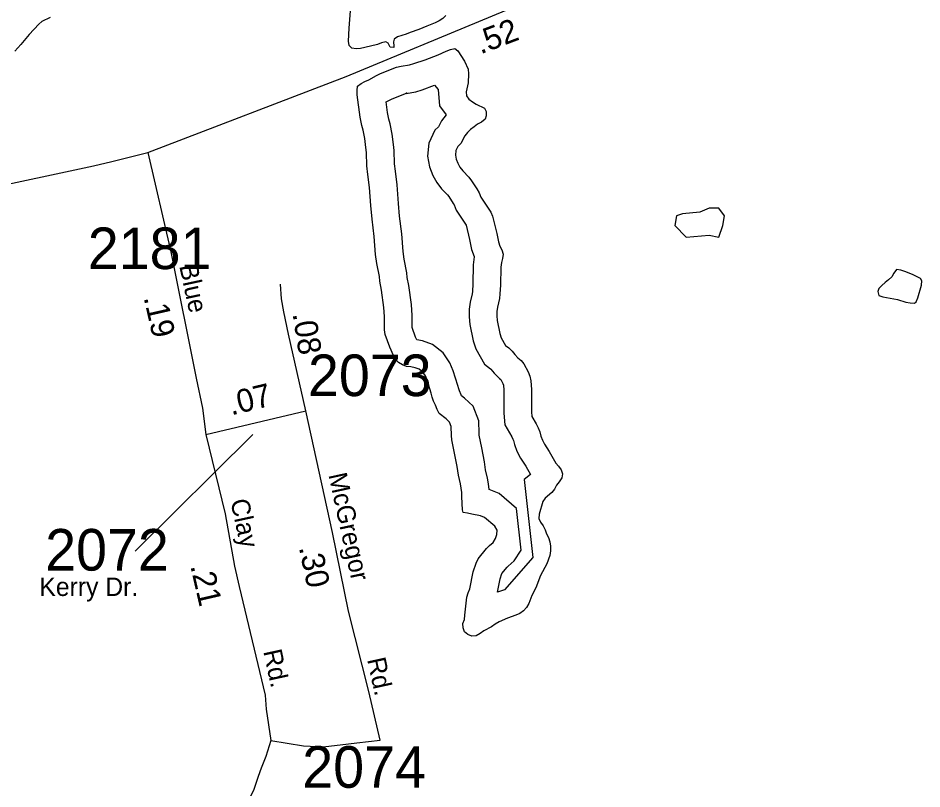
# Model space of a CAD drawing. Extents: x 1945482 to 2853149, y 66427 to 1015778.
# Drawn here: x 2341328 to 2344538, y 220197 to 222934 of the extents above; entities that cross this region are included whole.
import ezdxf

# ---------------------------------------------------------------- set-up
doc = ezdxf.new("R2010")
doc.units = 0
for name, color, linetype in [('Old_Level_11', 7, 'Continuous'), ('Old_Level_17', 7, 'Continuous'), ('Old_Level_32', 7, 'Continuous'), ('Old_Level_60', 7, 'Continuous'), ('Old_Level_8', 7, 'Continuous')]:
    doc.layers.add(name, color=color, linetype=linetype)

msp = doc.modelspace()

# ---------------------------------------------------------------- linework, layer by layer
at = {"layer": 'Old_Level_11'}
msp.add_lwpolyline([(2341743.1, 221041.1), (2342161.8, 221455.8)], dxfattribs=at)
at = {"layer": 'Old_Level_32'}
msp.add_line((2341994.5, 221455.7), (2342349.1, 221540.2), dxfattribs=at)
for points in [[(2341788, 222457.5), (2342492.5, 222727.1), (2343533, 223159.2), (2344322.6, 223454.1)], [(2338167.1, 221653), (2338472.6, 221726.3), (2338584, 221745.7), (2338886.8, 221823.3), (2339141.2, 221876.6), (2339301.1, 221900.8), (2339446.7, 221933.2), (2339703.7, 221991.1), (2340677.5, 222214.4), (2341190.1, 222323.8), (2341595.1, 222409.7), (2341660.9, 222424.7), (2341788, 222457.5)], [(2341788, 222457.5), (2341870.1, 222104.4), (2341959.7, 221656.1), (2341983, 221549.8), (2341994.5, 221455.7)], [(2342349.1, 221540.2), (2342288.3, 221812.2), (2342271.7, 221891.9), (2342262.8, 221937.3), (2342259.4, 221990.1)], [(2342613.5, 220370.3), (2342573.7, 220543), (2342500.7, 220828.6), (2342444.3, 221107.5), (2342349.1, 221540.2)], [(2341994.5, 221455.7), (2342062.6, 221174.6), (2342095.8, 220988.6), (2342112.4, 220915.6), (2342205.3, 220530.4), (2342208.6, 220480.6), (2342225.5, 220369.5)], [(2342225.5, 220369.5), (2342207.4, 220312.8), (2342190.7, 220270.7), (2342180.1, 220241.5), (2342164.7, 220195.2), (2342101.1, 220064.1), (2341993, 219838.1), (2341923.1, 219708.9), (2341761, 219368.1), (2341587, 219023.1), (2341494.4, 218831.3), (2341365.3, 218543.1)], [(2342225.5, 220369.5), (2342341.4, 220350.4), (2342411.1, 220347.1), (2342500.7, 220357), (2342530.6, 220360.4), (2342613.5, 220370.3)]]:
    msp.add_lwpolyline(points, dxfattribs=at)
at = {"layer": 'Old_Level_60'}
for p, q in [((2342763.2, 222679.5), (2342807, 222696.2)), ((2342807, 222696.2), (2342819.9, 222680.3))]:
    msp.add_line(p, q, dxfattribs=at)
for points in [[(2341441, 222937.1), (2341412.5, 222922.8), (2341400.7, 222912.7), (2341366.7, 222876), (2341337, 222840.3), (2341315.5, 222816.7)], [(2342847, 222943.6), (2342836.5, 222932.7), (2342823.5, 222925.1), (2342809, 222917.9), (2342779.5, 222906.3), (2342750.7, 222893.8), (2342720, 222883.5), (2342705.7, 222877.9), (2342675.5, 222868.3), (2342663.2, 222859.7), (2342660.7, 222850), (2342662.7, 222835), (2342662, 222830.3), (2342649.2, 222831.1), (2342642, 222845.2), (2342633.5, 222850.4), (2342618.7, 222846.4), (2342604.2, 222840.5), (2342559, 222829.6), (2342544, 222826.7), (2342528, 222825.7), (2342512.5, 222827.4), (2342504, 222837), (2342501, 222852.5), (2342503.2, 222898.8), (2342508.2, 222960.6)], [(2342672.2, 222760.5), (2342688, 222764), (2342718.2, 222768.7), (2342733.2, 222773.3), (2342773.2, 222786.6), (2342804.5, 222798), (2342820.2, 222804.1), (2342848.7, 222817.4)], [(2342848.7, 222817.4), (2342863.5, 222823.1)], [(2342863.5, 222823.1), (2342879, 222826.2), (2342889.5, 222818.7), (2342913.7, 222781.3), (2342926, 222752.6), (2342927.2, 222737), (2342926.5, 222704.5), (2342919.2, 222673.1), (2342920.5, 222658), (2342928.7, 222646.2), (2342941.5, 222637.4), (2342955, 222629.1), (2342984, 222614.9), (2342989.7, 222603), (2342990.2, 222587.2), (2342986.5, 222575.3), (2342974, 222565.3), (2342960, 222557.4), (2342947.2, 222548.7), (2342935, 222539), (2342924.2, 222528.6), (2342914.7, 222516.3), (2342900.5, 222488.7), (2342889.2, 222477.9), (2342882.5, 222463.8), (2342881, 222448.2), (2342883.7, 222433.1), (2342889.2, 222418.9), (2342897.2, 222405.2), (2342907, 222392.6), (2342928.7, 222369.6), (2342938.2, 222356.7), (2342957, 222328.1), (2342965, 222314.4), (2342971.2, 222298.9), (2343006.5, 222245.6), (2343012.5, 222231.3), (2343027.5, 222169.9), (2343033.5, 222139.8), (2343039.2, 222124.5), (2343045.7, 222111), (2343050, 222096.7), (2343048.5, 222081.2), (2343044.2, 222066.1), (2343042, 222050.4), (2343041.5, 221986.4), (2343039.2, 221954.8), (2343037.5, 221938.9), (2343030.5, 221907.9), (2343028.2, 221892.8), (2343028, 221877.6), (2343029.5, 221861.2), (2343039, 221814.1), (2343044, 221799.4), (2343059, 221772.2), (2343071.2, 221763.5), (2343082, 221751.6), (2343091.5, 221739.6), (2343103, 221728.6), (2343114.5, 221719), (2343123.7, 221706.9), (2343139, 221678.6), (2343145.2, 221662.6), (2343148.7, 221646.9), (2343151.5, 221615.9), (2343151.2, 221536.3), (2343152.7, 221520), (2343168, 221493.5), (2343174.7, 221479.6), (2343180.7, 221465), (2343184.5, 221450.1), (2343190, 221435.3), (2343197, 221420.9), (2343214.5, 221395.2), (2343237.2, 221354.6), (2343247.5, 221343.4), (2343256.7, 221330.9), (2343261.5, 221316.1), (2343258.7, 221301.4), (2343250, 221288), (2343240.5, 221275.5), (2343233.2, 221262), (2343223.5, 221249.8), (2343200, 221230.2), (2343192, 221217.4), (2343178, 221173.1), (2343177.2, 221157.8), (2343183.2, 221144.1), (2343192.5, 221131.6), (2343199.2, 221117.8), (2343204.5, 221103.6), (2343211.7, 221089.5), (2343216.5, 221074.4), (2343219, 221059.1), (2343219, 221042.7), (2343216.5, 221026.6), (2343205.5, 220997.1), (2343183.5, 220955.1), (2343166.2, 220911.7), (2343152.7, 220884)], [(2343152.7, 220884), (2343141.5, 220855.3), (2343133.7, 220841.9), (2343122.5, 220830.1), (2343109.7, 220820.7), (2343096, 220814.2), (2343065.7, 220803.8), (2343036.7, 220790.3), (2343022.5, 220782.5), (2343009, 220773), (2342982.2, 220758.6), (2342968.5, 220748.9), (2342954.7, 220741.4), (2342939.5, 220739.6), (2342924.7, 220745.1), (2342913.2, 220755.4), (2342908, 220769.7), (2342907.5, 220785.1), (2342912.7, 220799.3), (2342915, 220814.4), (2342917.5, 220846.3), (2342922, 220877.9), (2342926.5, 220893.3), (2342932.5, 220907.8), (2342944.5, 220968), (2342954.5, 220999.3), (2342962, 221014.4), (2342991.5, 221051.5), (2343002.5, 221062), (2343015, 221072.5), (2343023.5, 221086.1), (2343027.7, 221100.9), (2343028.7, 221116.5), (2343021, 221129.8), (2342984.5, 221161.5), (2342969.7, 221167.5), (2342939.2, 221172.4), (2342923.5, 221176.4), (2342908.2, 221179.2), (2342906.7, 221188.2), (2342903.5, 221234.2), (2342903.5, 221249.8), (2342901.5, 221265.2), (2342898.7, 221280.4), (2342891.5, 221311.4), (2342886.7, 221342.1), (2342878, 221390.1), (2342868.5, 221437.1), (2342866.5, 221452.2), (2342865.7, 221484.3), (2342859.7, 221499.8), (2342848, 221510.9), (2342823.7, 221530.3), (2342816, 221544.2), (2342810.2, 221559.4), (2342803.7, 221573.8), (2342798.5, 221588.5), (2342794.7, 221603.1), (2342780.2, 221649.1), (2342774.2, 221663.9), (2342765, 221677.6), (2342752, 221687.7), (2342737.5, 221692.8), (2342722.5, 221695.8), (2342707.2, 221697.8), (2342692.5, 221703.3), (2342679, 221711.6), (2342668.7, 221723.2), (2342660.7, 221736.9), (2342647.7, 221765.4), (2342632, 221811.1), (2342629.2, 221826.9), (2342629, 221874.9), (2342627.2, 221907.1), (2342618, 221968.8), (2342612.5, 221999.8), (2342611, 222016.3), (2342602.2, 222062.5), (2342597.5, 222095), (2342592.2, 222158.7), (2342585, 222220.4), (2342580.2, 222268.7), (2342576.2, 222332.4), (2342570, 222379.2), (2342566.7, 222410.1), (2342564.7, 222457.7), (2342563.2, 222474.4), (2342558.7, 222506.3), (2342553, 222537), (2342548.7, 222552.8), (2342542.7, 222583.1), (2342532.5, 222661.5), (2342532, 222677.7), (2342533.7, 222692.6), (2342546, 222702.4), (2342559.5, 222709.4), (2342574, 222715.4), (2342601, 222730.9), (2342615, 222737.4), (2342672.2, 222760.5)], [(2342709.1, 222669.2), (2342706.3, 222667.2), (2342740.3, 222672.5), (2342763.2, 222679.5)], [(2342819.9, 222680.3), (2342824.6, 222623.4), (2342847.6, 222590.4), (2342831.4, 222569.4), (2342820.6, 222548.4), (2342808.2, 222536.5), (2342786.2, 222490.6), (2342781.7, 222444), (2342788.6, 222406.2), (2342800.3, 222376), (2342815.5, 222350.1), (2342832.1, 222328.5), (2342853.1, 222306.3), (2342857.4, 222300.5), (2342873.3, 222276.2), (2342876.4, 222270.9), (2342883.7, 222252.9), (2342918.9, 222199.6), (2342931.4, 222148.6), (2342938.5, 222112.7), (2342948, 222087.5), (2342947.7, 222086.5), (2342943.6, 222057.8), (2342943.1, 221990.3), (2342941.2, 221963.7), (2342940.3, 221955.2), (2342933.7, 221926), (2342929.9, 221900.9), (2342929.5, 221873.9), (2342932, 221846.9), (2342943.8, 221788.4), (2342953.6, 221759.5), (2342983.7, 221705), (2343005.4, 221689.5), (2343006.8, 221688), (2343018.6, 221673.2), (2343037.4, 221655.1), (2343041.8, 221651.4), (2343049.5, 221637.2), (2343050.8, 221633.8), (2343051.3, 221631.8), (2343053.1, 221611.7), (2343052.8, 221531.9), (2343056.7, 221489.6), (2343081, 221447.4), (2343084.9, 221439.3), (2343087, 221434.1), (2343090.4, 221420.8), (2343099.4, 221396.5), (2343111.6, 221371.4), (2343130.7, 221343.4), (2343147.1, 221314.2), (2343124.9, 221295.7), (2343156.1, 221018.9)], [(2343156.1, 221018.9), (2343054.9, 220904.2), (2343030.5, 220895.7), (2343039.9, 220943.3), (2343045.8, 220961.7), (2343064.3, 220985), (2343068.2, 220988.6), (2343090.2, 221007.1), (2343114.3, 221045.6), (2343097.8, 221193.4), (2343036.7, 221246.5), (2343001.3, 221260.9), (2342998.8, 221280.3), (2342995.2, 221300.4), (2342988.2, 221330.2), (2342983.8, 221358.4), (2342974.7, 221408.7), (2342965.6, 221453.3), (2342964.8, 221459.8), (2342963.7, 221503.8), (2342943.5, 221556.1), (2342912.7, 221585.2), (2342902.7, 221593.2), (2342901.2, 221597.1), (2342895.1, 221610.7), (2342892.7, 221617.4), (2342889.4, 221630.2), (2342872.9, 221682.4), (2342861.6, 221710.5), (2342837.8, 221745.7), (2342799.8, 221775.2), (2342763.6, 221788), (2342743.8, 221791.9), (2342739.3, 221802), (2342727.6, 221835.7), (2342727.4, 221877.8), (2342725.3, 221917.1), (2342715.1, 221984.7), (2342710.1, 222012.9), (2342708.6, 222029.9), (2342699.3, 222078.8), (2342695.3, 222106.2), (2342690.2, 222168.5), (2342682.9, 222231), (2342678.4, 222276.6), (2342674.3, 222342), (2342667.7, 222390.9), (2342665, 222417.3), (2342663, 222464.2), (2342661.1, 222485.7), (2342655.9, 222522.2), (2342649, 222558.9), (2342644.7, 222575.2), (2342639.9, 222599), (2342635, 222636.9), (2342646.3, 222643.4), (2342654.2, 222647.1), (2342709.1, 222669.2)], [(2344511.2, 221922), (2344517.7, 221927), (2344523, 221941.5), (2344536.5, 221986.3), (2344538, 222001.8), (2344533, 222009.9), (2344505, 222023.4), (2344477, 222035.1), (2344462.5, 222039.7), (2344447.2, 222041.3), (2344438.2, 222028.9), (2344430.7, 222015.5), (2344419.7, 222004.6), (2344407.2, 221995.6), (2344395.5, 221985.2), (2344384.5, 221973.8), (2344381.2, 221963.5), (2344384.7, 221949.6), (2344399, 221944.6), (2344451.5, 221934.8), (2344481, 221926.2), (2344496, 221923.2), (2344511.2, 221922)]]:
    msp.add_lwpolyline(points, dxfattribs=at)
msp.add_lwpolyline([(2343748.6, 222245.6), (2343687.3, 222238.8), (2343666.8, 222232), (2343660, 222197.9), (2343700.9, 222157), (2343782.6, 222163.8), (2343816.7, 222157), (2343830.3, 222197.9), (2343837.1, 222232), (2343816.7, 222259.3), (2343782.6, 222259.3)], close=True, dxfattribs=at)

# ---------------------------------------------------------------- texts
at = {"layer": 'Old_Level_11'}
for s, rotation, p in [('Blue', 282.2454, (2341899.7, 222054.6)), ('McGregor', 282.2969, (2342429.5, 221312.9)), ('Clay', 282.3369, (2342081.2, 221220.2)), ('Rd.', 282.3369, (2342198, 220686)), ('Rd.', 282.3736, (2342567, 220657.1))]:
    msp.add_text(s, height=65.62, rotation=rotation, dxfattribs=at).set_placement(p)
msp.add_text('Kerry Dr.', height=65.62, dxfattribs=at).set_placement((2341403.2, 220882.4))
at = {"layer": 'Old_Level_17'}
for s, rotation, p in [('.52', 20.7478, (2342970, 222805.3)), ('.19', 282.8416, (2341773.3, 221942.2)), ('.08', 278.9435, (2342302.3, 221884.7)), ('.07', 13.7144, (2342085, 221523.3)), ('.30', 281.9227, (2342324.7, 221054.8)), ('.21', 282.9728, (2341938.9, 220989.2))]:
    msp.add_text(s, height=82.02, rotation=rotation, dxfattribs=at).set_placement(p)
at = {"layer": 'Old_Level_8'}
for s, p in [('2181', (2341575.2, 222043.2)), ('2073', (2342357.3, 221592.2)), ('2072', (2341423.8, 220972.6)), ('2074', (2342337, 220201.4))]:
    msp.add_text(s, height=147.64, dxfattribs=at).set_placement(p)

doc.saveas('drawing.dxf')
